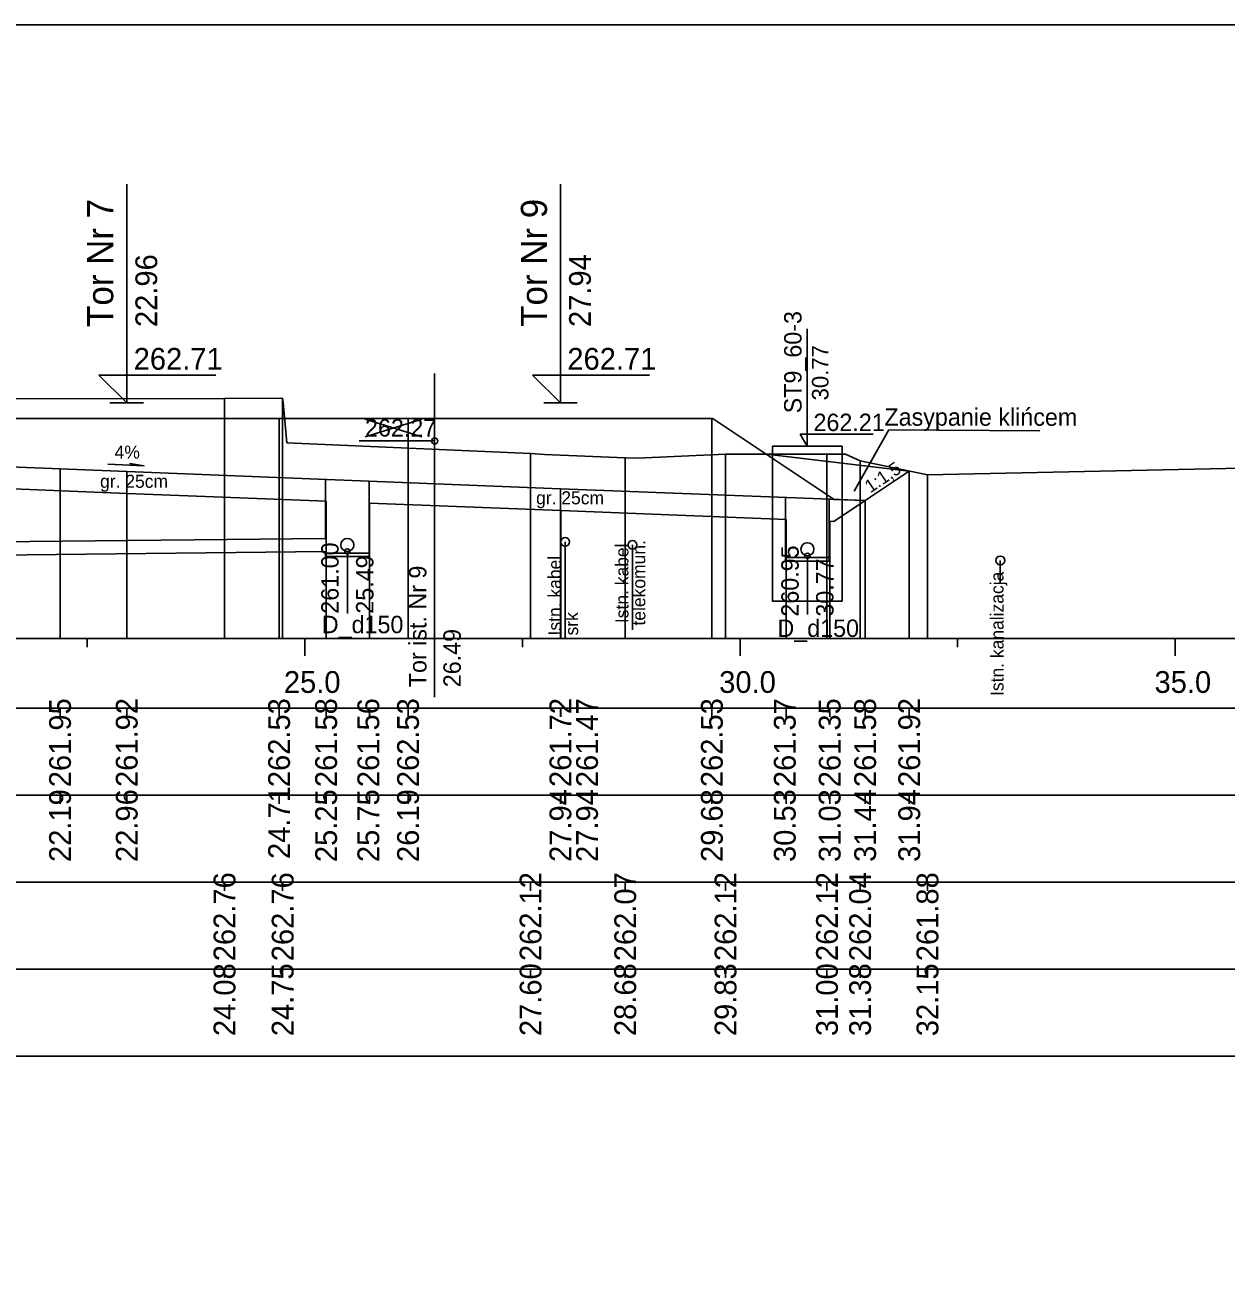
# Model space of a CAD drawing. Extents: x 6516023 to 6560129, y 5513077 to 5529206.
# Drawn here: x 6518915.2 to 6518929, y 5514532.41 to 5514546.66 of the extents above; entities that cross this region are included whole.
import ezdxf

# ---------------------------------------------------------------- set-up
doc = ezdxf.new("R2010")
doc.units = 0
for name, color, linetype in [('IR_default', 7, 'Continuous'), ('TOR_PRZEK_P-kable', 7, 'Continuous'), ('TOR_PRZEK_P-komponent', 7, 'Continuous'), ('TOR_PRZEK_P-odwodnienie', 7, 'Continuous'), ('TOR_PRZEK_P-opisy', 7, 'Continuous'), ('TOR_PRZEK_P-tabelka istniejace', 7, 'Continuous'), ('TOR_PRZEK_P-tabelka projektowane', 7, 'Continuous'), ('TOR_PRZEK_P-teren istniejacy', 7, 'Continuous'), ('TOR_PRZEK_P-tory istniejace', 7, 'Continuous'), ('TOR_PRZEK_P-tory projektowane', 7, 'Continuous'), ('TOR_PRZEK_P-uklad odniesienia', 7, 'Continuous'), ('TOR_PRZEK_P-warstwa ochronna I', 7, 'Continuous'), ('TOR_PRZEK_P-warstwa ochronna II', 7, 'Continuous'), ('TOR_RAMKI-ramka+tabelka 1', 7, 'Continuous')]:
    doc.layers.add(name, color=color, linetype=linetype)

msp = doc.modelspace()

# ---------------------------------------------------------------- linework, layer by layer
at = {"layer": 'IR_default'}
msp.add_lwpolyline([(6518904.633, 5514542.134), (6518908.163, 5514542.134), (6518908.168, 5514542.134), (6518909.413, 5514542.134), (6518909.427, 5514542.134), (6518912.913, 5514542.134), (6518912.918, 5514542.134), (6518914.619, 5514542.134), (6518914.633, 5514542.134), (6518918.119, 5514542.134), (6518918.125, 5514542.134), (6518919.6, 5514542.134), (6518919.604, 5514542.132), (6518923.09, 5514542.132), (6518923.1, 5514542.134), (6518923.104, 5514542.131), (6518924.495, 5514541.204), (6518924.85, 5514541.191), (6518925.357, 5514541.529)], dxfattribs=at)
at = {"layer": 'TOR_PRZEK_P-kable'}
for p, q in [((6518921.405, 5514540.715), (6518921.405, 5514539.605)), ((6518922.177, 5514540.681), (6518922.177, 5514539.707)), ((6518926.403, 5514540.503), (6518926.403, 5514540.233))]:
    msp.add_line(p, q, dxfattribs=at)
for centre in [(6518921.405, 5514540.715), (6518922.177, 5514540.681), (6518926.403, 5514540.503)]:
    msp.add_circle(centre, 0.05, dxfattribs=at)
at = {"layer": 'TOR_PRZEK_P-komponent'}
msp.add_line((6518925.357, 5514541.529), (6518923.718, 5514541.722), dxfattribs=at)
at = {"layer": 'TOR_PRZEK_P-odwodnienie'}
for p, q in [((6518924.186, 5514541.814), (6518924.186, 5514543.164)), ((6518924.103, 5514541.952), (6518924.943, 5514541.952)), ((6518924.186, 5514541.814), (6518924.103, 5514541.952)), ((6518914.058, 5514540.706), (6518918.653, 5514540.756)), ((6518914.058, 5514540.556), (6518918.653, 5514540.606)), ((6518918.903, 5514540.606), (6518918.903, 5514539.894)), ((6518924.187, 5514540.556), (6518924.187, 5514539.881))]:
    msp.add_line(p, q, dxfattribs=at)
for points in [[(6518923.786, 5514540.706), (6518923.786, 5514541.814), (6518924.586, 5514541.814), (6518924.586, 5514540.036), (6518923.786, 5514540.036), (6518923.786, 5514540.706)], [(6518918.653, 5514541.432), (6518918.653, 5514540.756)], [(6518918.653, 5514540.606), (6518918.653, 5514540.546), (6518919.153, 5514540.546), (6518919.153, 5514541.412)], [(6518923.937, 5514541.226), (6518923.937, 5514540.496), (6518924.437, 5514540.496), (6518924.437, 5514541.207)], [(6518918.653, 5514540.586), (6518919.153, 5514540.586)], [(6518923.937, 5514540.536), (6518924.437, 5514540.536)]]:
    msp.add_lwpolyline(points, dxfattribs=at)
for centre, radius in [((6518918.903, 5514540.681), 0.075), ((6518924.187, 5514540.631), 0.075), ((6518918.903, 5514540.606), 0.03), ((6518924.187, 5514540.556), 0.03)]:
    msp.add_circle(centre, radius, dxfattribs=at)
at = {"layer": 'TOR_PRZEK_P-opisy'}
msp.add_line((6518924.723, 5514541.299), (6518925.124, 5514542.002), dxfattribs=at)
for points in [[(6518926.856, 5514541.991), (6518925.124, 5514542.002)], [(6518916.151, 5514541.607), (6518916.569, 5514541.588), (6518916.401, 5514541.617)]]:
    msp.add_lwpolyline(points, dxfattribs=at)
at = {"layer": 'TOR_PRZEK_P-tabelka istniejace'}
for p, q in [((6518917.492, 5514536.706), (6518917.492, 5514536.806)), ((6518918.16, 5514536.706), (6518918.16, 5514536.806)), ((6518921.008, 5514536.706), (6518921.008, 5514536.806)), ((6518922.095, 5514536.706), (6518922.095, 5514536.806)), ((6518923.247, 5514536.706), (6518923.247, 5514536.806)), ((6518924.412, 5514536.706), (6518924.412, 5514536.806)), ((6518924.792, 5514536.706), (6518924.792, 5514536.806)), ((6518925.566, 5514536.706), (6518925.566, 5514536.806)), ((6518817.163, 5514535.806), (6518960.963, 5514535.806)), ((6518917.492, 5514535.706), (6518917.492, 5514535.806)), ((6518918.16, 5514535.706), (6518918.16, 5514535.806)), ((6518921.008, 5514535.706), (6518921.008, 5514535.806)), ((6518922.095, 5514535.706), (6518922.095, 5514535.806)), ((6518923.247, 5514535.706), (6518923.247, 5514535.806)), ((6518924.412, 5514535.706), (6518924.412, 5514535.806)), ((6518924.792, 5514535.706), (6518924.792, 5514535.806)), ((6518925.566, 5514535.706), (6518925.566, 5514535.806))]:
    msp.add_line(p, q, dxfattribs=at)
for points in [[(6518917.492, 5514542.364), (6518917.492, 5514539.806), (6518917.492, 5514539.676), (6518917.492, 5514539.606)], [(6518918.16, 5514542.366), (6518918.16, 5514539.806), (6518918.16, 5514539.676), (6518918.16, 5514539.606)], [(6518921.008, 5514541.731), (6518921.008, 5514539.806), (6518921.008, 5514539.676), (6518921.008, 5514539.606)], [(6518922.095, 5514541.681), (6518922.095, 5514539.806), (6518922.095, 5514539.676), (6518922.095, 5514539.606)], [(6518923.247, 5514541.722), (6518923.247, 5514539.806), (6518923.247, 5514539.676), (6518923.247, 5514539.606)], [(6518924.412, 5514541.722), (6518924.412, 5514539.806), (6518924.412, 5514539.676), (6518924.412, 5514539.606)], [(6518924.792, 5514541.648), (6518924.792, 5514539.806), (6518924.792, 5514539.676), (6518924.792, 5514539.606)], [(6518925.566, 5514541.485), (6518925.566, 5514539.806), (6518925.566, 5514539.676), (6518925.566, 5514539.606)]]:
    msp.add_lwpolyline(points, dxfattribs=at)
msp.add_lwpolyline([(6518817.163, 5514536.806), (6518817.163, 5514534.806), (6518960.963, 5514534.806), (6518960.963, 5514536.806)], close=True, dxfattribs=at)
at = {"layer": 'TOR_PRZEK_P-tabelka projektowane'}
for p, q in [((6518915.603, 5514538.706), (6518915.603, 5514538.806)), ((6518916.369, 5514538.706), (6518916.369, 5514538.806)), ((6518918.119, 5514538.706), (6518918.119, 5514538.806)), ((6518918.659, 5514538.706), (6518918.659, 5514538.806)), ((6518919.159, 5514538.706), (6518919.159, 5514538.806)), ((6518919.6, 5514538.706), (6518919.6, 5514538.806)), ((6518921.35, 5514538.706), (6518921.35, 5514538.806)), ((6518921.356, 5514538.706), (6518921.356, 5514538.806)), ((6518923.09, 5514538.706), (6518923.09, 5514538.806)), ((6518923.943, 5514538.706), (6518923.943, 5514538.806)), ((6518924.443, 5514538.706), (6518924.443, 5514538.806)), ((6518924.85, 5514538.706), (6518924.85, 5514538.806)), ((6518925.357, 5514538.706), (6518925.357, 5514538.806)), ((6518817.163, 5514537.806), (6518960.963, 5514537.806)), ((6518915.603, 5514537.706), (6518915.603, 5514537.806)), ((6518916.369, 5514537.706), (6518916.369, 5514537.806)), ((6518918.119, 5514537.706), (6518918.119, 5514537.806)), ((6518918.659, 5514537.706), (6518918.659, 5514537.806)), ((6518919.159, 5514537.706), (6518919.159, 5514537.806)), ((6518919.6, 5514537.706), (6518919.6, 5514537.806)), ((6518921.35, 5514537.706), (6518921.35, 5514537.806)), ((6518921.356, 5514537.706), (6518921.356, 5514537.806)), ((6518923.09, 5514537.706), (6518923.09, 5514537.806)), ((6518923.943, 5514537.706), (6518923.943, 5514537.806)), ((6518924.443, 5514537.706), (6518924.443, 5514537.806)), ((6518924.85, 5514537.706), (6518924.85, 5514537.806)), ((6518925.357, 5514537.706), (6518925.357, 5514537.806))]:
    msp.add_line(p, q, dxfattribs=at)
for points in [[(6518918.119, 5514542.134), (6518918.119, 5514539.806), (6518918.119, 5514539.676), (6518918.119, 5514539.606)], [(6518919.6, 5514542.134), (6518919.6, 5514539.806), (6518919.6, 5514539.676), (6518919.6, 5514539.606)], [(6518923.09, 5514542.132), (6518923.09, 5514539.806), (6518923.09, 5514539.676), (6518923.09, 5514539.606)], [(6518915.603, 5514541.554), (6518915.603, 5514539.806), (6518915.603, 5514539.676), (6518915.603, 5514539.606)], [(6518916.369, 5514541.523), (6518916.369, 5514539.806), (6518916.369, 5514539.676), (6518916.369, 5514539.606)], [(6518925.357, 5514541.529), (6518925.357, 5514539.806), (6518925.357, 5514539.676), (6518925.357, 5514539.606)], [(6518921.35, 5514541.325), (6518921.35, 5514539.806), (6518921.35, 5514539.676), (6518921.35, 5514539.606)], [(6518918.659, 5514541.182), (6518918.659, 5514539.806), (6518918.659, 5514539.676), (6518918.659, 5514539.606)], [(6518919.159, 5514541.162), (6518919.159, 5514539.806), (6518919.159, 5514539.676), (6518919.159, 5514539.606)], [(6518924.85, 5514541.191), (6518924.85, 5514539.806), (6518924.85, 5514539.676), (6518924.85, 5514539.606)], [(6518921.356, 5514541.075), (6518921.356, 5514539.806), (6518921.356, 5514539.676), (6518921.356, 5514539.606)], [(6518923.943, 5514540.972), (6518923.943, 5514539.806), (6518923.943, 5514539.676), (6518923.943, 5514539.606)], [(6518924.443, 5514540.952), (6518924.443, 5514539.806), (6518924.443, 5514539.676), (6518924.443, 5514539.606)]]:
    msp.add_lwpolyline(points, dxfattribs=at)
msp.add_lwpolyline([(6518817.163, 5514538.806), (6518817.163, 5514536.806), (6518960.963, 5514536.806), (6518960.963, 5514538.806)], close=True, dxfattribs=at)
at = {"layer": 'TOR_PRZEK_P-teren istniejacy'}
msp.add_lwpolyline([(6518900.537, 5514542.098), (6518901.597, 5514542.028), (6518901.772, 5514542.024), (6518906.311, 5514541.823), (6518906.551, 5514541.826), (6518910.353, 5514541.979), (6518910.402, 5514542.304), (6518910.407, 5514542.354), (6518917.492, 5514542.364), (6518918.16, 5514542.366), (6518918.166, 5514542.318), (6518918.209, 5514541.855), (6518921.008, 5514541.731), (6518921.166, 5514541.721), (6518922.095, 5514541.681), (6518922.236, 5514541.678), (6518923.247, 5514541.722), (6518924.412, 5514541.722), (6518924.626, 5514541.722), (6518924.792, 5514541.648), (6518925.566, 5514541.485), (6518931.515, 5514541.612)], dxfattribs=at)
at = {"layer": 'TOR_PRZEK_P-tory istniejace'}
for p, q in [((6518919.905, 5514542.651), (6518919.905, 5514538.931)), ((6518919.106, 5514541.923), (6518919.758, 5514542.126)), ((6518919.106, 5514542.126), (6518919.758, 5514541.923)), ((6518919.906, 5514541.876), (6518919.04, 5514541.876))]:
    msp.add_line(p, q, dxfattribs=at)
msp.add_circle((6518919.906, 5514541.876), 0.035, dxfattribs=at)
at = {"layer": 'TOR_PRZEK_P-tory projektowane'}
for p, q in [((6518916.369, 5514543.191), (6518916.369, 5514544.824)), ((6518921.35, 5514543.192), (6518921.35, 5514544.824)), ((6518916.369, 5514543.191), (6518916.369, 5514542.314)), ((6518921.35, 5514543.192), (6518921.35, 5514542.314)), ((6518916.369, 5514542.314), (6518916.049, 5514542.633)), ((6518916.049, 5514542.633), (6518917.394, 5514542.633)), ((6518921.35, 5514542.314), (6518921.031, 5514542.633)), ((6518921.031, 5514542.633), (6518922.375, 5514542.633)), ((6518916.177, 5514542.314), (6518916.56, 5514542.314)), ((6518921.158, 5514542.314), (6518921.542, 5514542.314))]:
    msp.add_line(p, q, dxfattribs=at)
at = {"layer": 'TOR_PRZEK_P-uklad odniesienia'}
for p, q in [((6518820.963, 5514539.606), (6518960.963, 5514539.606)), ((6518915.913, 5514539.506), (6518915.913, 5514539.606)), ((6518918.413, 5514539.406), (6518918.413, 5514539.606)), ((6518920.913, 5514539.506), (6518920.913, 5514539.606)), ((6518923.413, 5514539.406), (6518923.413, 5514539.606)), ((6518925.913, 5514539.506), (6518925.913, 5514539.606)), ((6518928.413, 5514539.406), (6518928.413, 5514539.606))]:
    msp.add_line(p, q, dxfattribs=at)
at = {"layer": 'TOR_PRZEK_P-warstwa ochronna I'}
for p, q in [((6518914.064, 5514541.364), (6518916.375, 5514541.273)), ((6518916.375, 5514541.273), (6518918.659, 5514541.182))]:
    msp.add_line(p, q, dxfattribs=at)
for points in [[(6518919.159, 5514541.162), (6518921.356, 5514541.075), (6518923.943, 5514540.972)], [(6518924.443, 5514540.952), (6518924.489, 5514540.95), (6518924.85, 5514541.191)]]:
    msp.add_lwpolyline(points, dxfattribs=at)
msp.add_arc((6518916.369, 5514541.123), 0.15, 87.7273, 87.7309, dxfattribs=at)
at = {"layer": 'TOR_PRZEK_P-warstwa ochronna II'}
msp.add_lwpolyline([(6518904.633, 5514541.595), (6518905.663, 5514541.554), (6518906.413, 5514541.524), (6518911.16, 5514541.335), (6518913.558, 5514541.24), (6518914.058, 5514541.615), (6518915.603, 5514541.554), (6518916.369, 5514541.523), (6518921.35, 5514541.325), (6518924.85, 5514541.191), (6518925.357, 5514541.529)], dxfattribs=at)
at = {"layer": 'TOR_RAMKI-ramka+tabelka 1'}
msp.add_lwpolyline([(6518814.513, 5514546.656), (6519062.013, 5514546.656), (6519062.013, 5514518.156), (6518814.513, 5514518.156)], close=True, dxfattribs=at)

# ---------------------------------------------------------------- texts
at = {"layer": 'TOR_PRZEK_P-kable'}
for s, height, p in [('Istn. kabel', 0.14999, (6518922.132, 5514539.783)), ('telekomun.', 0.15, (6518922.326, 5514539.755)), ('Istn. kabel', 0.14999, (6518921.36, 5514539.641)), ('Istn. kanalizacja', 0.14999, (6518926.441, 5514538.946)), ('srk', 0.15, (6518921.554, 5514539.641))]:
    msp.add_text(s, height=height, rotation=90.0511, dxfattribs=at).set_placement(p)
at = {"layer": 'TOR_PRZEK_P-odwodnienie'}
for s, height, rotation, p in [('ST9_60-3', 0.2, 90, (6518924.12, 5514542.193)), ('30.77', 0.19, 90, (6518924.429, 5514542.341)), ('261.00', 0.2, 90, (6518918.803, 5514539.891)), ('25.49', 0.2, 90, (6518919.203, 5514539.891)), ('260.95', 0.2, 90, (6518924.087, 5514539.857)), ('30.77', 0.2, 90, (6518924.487, 5514539.857)), ('D_d150', 0.2, 360, (6518918.61, 5514539.667)), ('D_d150', 0.2, 360, (6518923.843, 5514539.624))]:
    msp.add_text(s, height=height, rotation=rotation, dxfattribs=at).set_placement(p)
msp.add_text('262.21', height=0.2, dxfattribs=at).set_placement((6518924.257, 5514541.989))
at = {"layer": 'TOR_PRZEK_P-opisy'}
for s, height, rotation, p in [('Zasypanie klińcem', 0.2, 359.9489, (6518925.072, 5514542.051)), ('4%', 0.15, 359.8485, (6518916.23, 5514541.673)), ('1:1,5', 0.15, 34.0701, (6518924.91, 5514541.272))]:
    msp.add_text(s, height=height, rotation=rotation, dxfattribs=at).set_placement(p)
at = {"layer": 'TOR_PRZEK_P-tabelka istniejace'}
for s, p in [('262.76', (6518917.617, 5514535.898)), ('262.76', (6518918.285, 5514535.898)), ('262.12', (6518921.133, 5514535.9)), ('262.07', (6518922.22, 5514535.898)), ('262.12', (6518923.372, 5514535.9)), ('262.12', (6518924.537, 5514535.9)), ('262.04', (6518924.917, 5514535.899)), ('261.88', (6518925.691, 5514535.898)), ('24.08', (6518917.617, 5514535.038)), ('24.75', (6518918.285, 5514535.037)), ('27.60', (6518921.133, 5514535.038)), ('28.68', (6518922.22, 5514535.038)), ('29.83', (6518923.372, 5514535.038)), ('31.00', (6518924.537, 5514535.038)), ('31.38', (6518924.917, 5514535.038)), ('32.15', (6518925.691, 5514535.037))]:
    msp.add_text(s, height=0.25, rotation=90, dxfattribs=at).set_placement(p)
at = {"layer": 'TOR_PRZEK_P-tabelka projektowane'}
for s, p in [('261.95', (6518915.728, 5514537.897)), ('261.92', (6518916.494, 5514537.9)), ('262.53', (6518918.244, 5514537.898)), ('261.58', (6518918.784, 5514537.898)), ('261.56', (6518919.269, 5514537.898)), ('262.53', (6518919.725, 5514537.898)), ('261.72', (6518921.475, 5514537.9)), ('261.47', (6518921.781, 5514537.898)), ('262.53', (6518923.215, 5514537.898)), ('261.37', (6518924.052, 5514537.898)), ('261.35', (6518924.568, 5514537.897)), ('261.58', (6518924.975, 5514537.898)), ('261.92', (6518925.482, 5514537.9)), ('22.19', (6518915.728, 5514537.038)), ('22.96', (6518916.494, 5514537.038)), ('24.71', (6518918.244, 5514537.073)), ('25.25', (6518918.784, 5514537.037)), ('25.75', (6518919.269, 5514537.037)), ('26.19', (6518919.725, 5514537.038)), ('27.94', (6518921.475, 5514537.039)), ('27.94', (6518921.781, 5514537.039)), ('29.68', (6518923.215, 5514537.038)), ('30.53', (6518924.052, 5514537.038)), ('31.03', (6518924.568, 5514537.038)), ('31.44', (6518924.975, 5514537.039)), ('31.94', (6518925.482, 5514537.039))]:
    msp.add_text(s, height=0.25, rotation=90, dxfattribs=at).set_placement(p)
at = {"layer": 'TOR_PRZEK_P-tory istniejace'}
msp.add_text('262.27', height=0.2, dxfattribs=at).set_placement((6518919.106, 5514541.926))
for s, rotation, p in [('Tor ist. Nr 9', 90.0511, (6518919.812, 5514539.046)), ('26.49', 90, (6518920.206, 5514539.046))]:
    msp.add_text(s, height=0.2, rotation=rotation, dxfattribs=at).set_placement(p)
at = {"layer": 'TOR_PRZEK_P-tory projektowane'}
for s, height, p in [('Tor Nr 7', 0.3, (6518916.214, 5514543.185)), ('Tor Nr 9', 0.3, (6518921.196, 5514543.186)), ('22.96', 0.25, (6518916.719, 5514543.184)), ('27.94', 0.25, (6518921.7, 5514543.184))]:
    msp.add_text(s, height=height, rotation=90, dxfattribs=at).set_placement(p)
for p in [(6518916.449, 5514542.694), (6518921.43, 5514542.694)]:
    msp.add_text('262.71', height=0.25, dxfattribs=at).set_placement(p)
at = {"layer": 'TOR_PRZEK_P-uklad odniesienia'}
for s, p in [('25.0', (6518918.174, 5514538.981)), ('30.0', (6518923.174, 5514538.981)), ('35.0', (6518928.174, 5514538.981))]:
    msp.add_text(s, height=0.25, dxfattribs=at).set_placement(p)
at = {"layer": 'TOR_PRZEK_P-warstwa ochronna I'}
for p in [(6518916.063, 5514541.337), (6518921.071, 5514541.147)]:
    msp.add_text('gr. 25cm', height=0.15, dxfattribs=at).set_placement(p)

doc.saveas('drawing.dxf')
